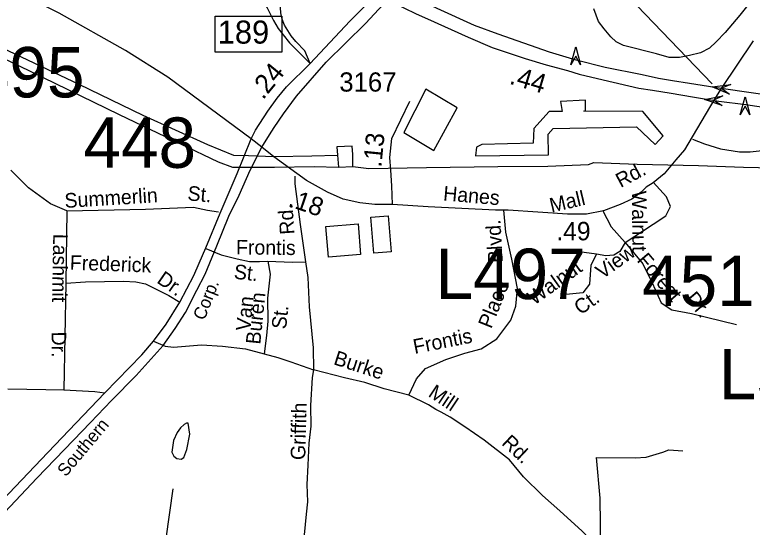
# Model space of a CAD drawing. Extents: x 1547597 to 1699558, y 810033 to 920809.
# Drawn here: x 1611078 to 1615877, y 842085 to 845422 of the extents above; entities that cross this region are included whole.
import ezdxf

# ---------------------------------------------------------------- set-up
doc = ezdxf.new("R2010")
doc.units = 0
for name, color, linetype in [('Exist Cultural Shopping Center Building Footprint', 7, 'Continuous'), ('Exist Cultural Warehouse Building Footprint', 7, 'Continuous'), ('Exist Hydrographic Creek Single Shore', 7, 'Continuous'), ('Exist Hydrographic Misc Water Feature', 7, 'Continuous'), ('Exist Railroad Mainline', 7, 'Continuous'), ('Exist Railroad Mainline Label', 7, 'Continuous'), ('Exist Road Non-System Type 51', 7, 'Continuous'), ('Exist Road Non-System Type 51 Label', 7, 'Continuous'), ('Exist Road Primary Interstate Divided Center Attributed', 7, 'Continuous'), ('Exist Road Primary Interstate Interchange CELL', 7, 'Continuous'), ('Exist Road Primary Interstate Mileage Hundredths English Label', 7, 'Continuous'), ('Exist Road Primary Interstate Ramp 1 Lane Attributed', 7, 'Continuous'), ('Exist Road Primary Interstate Structure Cantilever Sign Attributed CELL', 7, 'Continuous'), ('Exist Road Primary Interstate Structure Cantilever Sign Number Label', 7, 'Continuous'), ('Exist Road Primary US Attributed', 7, 'Continuous'), ('Exist Road Primary US Mileage Hundredths English Label', 7, 'Continuous'), ('Exist Road Primary US UnDivided 4 Lane Attributed', 7, 'Continuous'), ('Exist Road Secondary Mileage Hundredths English Label', 7, 'Continuous'), ('Exist Road Secondary Structure Standard Bridge Attributed CELL', 7, 'Continuous'), ('Exist Road Secondary Structure Standard Bridge Number Label', 7, 'Continuous'), ('Exist Road Secondary Type 51 Label', 7, 'Continuous'), ('Exist Road Secondary Type 51 Number Label', 7, 'Continuous'), ('Exist Road Secondary Type 51 Undivided 4 Lane Attributed', 7, 'Continuous'), ('Exist Utilities Electrical Transmission Line', 7, 'Continuous')]:
    doc.layers.add(name, color=color, linetype=linetype)

msp = doc.modelspace()

# ---------------------------------------------------------------- linework, layer by layer
at = {"layer": 'Exist Cultural Shopping Center Building Footprint'}
for points in [[(1613804.5, 844537.8), (1613955.9, 844814.9), (1613752.9, 844936.8), (1613608.9, 844656)], [(1614075.6, 844503.5), (1614551.8, 844510.9), (1614548.1, 844643.9), (1614581.3, 844680.8), (1615123.9, 844691.9), (1615245.7, 844577.4), (1615297.4, 844632.8), (1615164.5, 844791.6), (1614780.6, 844795.3), (1614791.7, 844799), (1614791.7, 844865.5), (1614629.3, 844858.1), (1614640.4, 844791.6), (1614555.5, 844791.6), (1614455.8, 844680.8), (1614452.1, 844584.8), (1614116.2, 844577.4), (1614083, 844558.9)]]:
    msp.add_lwpolyline(points, close=True, dxfattribs=at)
at = {"layer": 'Exist Cultural Warehouse Building Footprint'}
for points in [[(1613395.1, 844103.8), (1613508.3, 844113.4), (1613528.2, 843878.6), (1613415, 843869)], [(1613103.3, 844043.2), (1613312, 844060.7), (1613328.8, 843860), (1613120.1, 843842.5)]]:
    msp.add_lwpolyline(points, close=True, dxfattribs=at)
at = {"layer": 'Exist Hydrographic Creek Single Shore'}
msp.add_lwpolyline([(1610264.7, 837799.8), (1610317.7, 838048.2), (1610499.7, 838573.1), (1610585.7, 838712.5), (1610788.7, 838951.2), (1610967.7, 839249.6), (1611055.7, 839599.1), (1611062.7, 840147.1), (1611106.7, 840290.7), (1611217.7, 840488.7), (1611420.7, 840737.4), (1611787.7, 841399.5), (1611992.7, 841779.5), (1612062.7, 842011.2), (1612108.7, 842335.1)], dxfattribs=at)
at = {"layer": 'Exist Hydrographic Misc Water Feature'}
msp.add_lwpolyline([(1612197, 842590.4), (1612217.8, 842691.7), (1612207.1, 842762.3), (1612195.7, 842762.4), (1612181.4, 842754.4), (1612156, 842732.8), (1612135.5, 842701.9), (1612112, 842650.4), (1612100.8, 842574), (1612113.1, 842547.1), (1612133.6, 842532.1), (1612161.9, 842527.5), (1612177.9, 842539.3), (1612197, 842590.4)], dxfattribs=at)
at = {"layer": 'Exist Railroad Mainline'}
msp.add_lwpolyline([(1610978.1, 842145.7), (1611221.3, 842404.5), (1611460.1, 842651.2), (1611570.6, 842767.1), (1611707.5, 842909.7), (1611867.9, 843073.9), (1612044.1, 843269), (1612122.8, 843379.8), (1612189.3, 843484.2), (1612262.9, 843628.5), (1612317.9, 843732.3), (1612392.3, 843918.2), (1612470.9, 844110.1), (1612538.3, 844247.5), (1612610.6, 844410.8), (1612686.9, 844559.5), (1612735.8, 844639.1), (1612766.1, 844687.1), (1612827.7, 844776), (1612911.8, 844891.4), (1613105.2, 845114.1), (1613360.2, 845365.3), (1613533.4, 845554.4)], dxfattribs=at)
at = {"layer": 'Exist Road Non-System Type 51'}
for points in [[(1615880, 845527.1), (1615796.4, 845419.6), (1615700.8, 845306), (1615641.1, 845246.3), (1615599.3, 845204.5), (1615539.6, 845174.6), (1615468, 845156.7), (1615402.3, 845144.7), (1615336.6, 845144.7), (1615253, 845168.6), (1615038.1, 845222.4), (1614991.5, 845244.9), (1614956.4, 845277.7), (1614912.7, 845329.9), (1614876.8, 845377.7), (1614847, 845461.4)], [(1611417.8, 844145.8), (1611310.4, 844191.4), (1611167.1, 844295.7), (1611053.1, 844409.7)], [(1612901.6, 844370.7), (1612901.6, 844321.3), (1612935.4, 844056.3), (1612969.1, 843812.7)], [(1615049.6, 843939.4), (1615231.3, 844058.9), (1615314.4, 844113.4), (1615345.6, 844173.2), (1615319.6, 844235.5), (1615231.3, 844331.7)], [(1611417.8, 844145.8), (1611411.3, 843673.3)], [(1611417.8, 844145.8), (1611929, 844155.5), (1612241.5, 844168.6), (1612332.7, 844149), (1612405.1, 844139.4)], [(1613642, 842945.3), (1613692.9, 843052.1), (1613750, 843119.6), (1613882.4, 843176.8), (1614007, 843218.4), (1614113.5, 843247), (1614214.7, 843311.9), (1614305.6, 843434), (1614339.3, 843525), (1614349.7, 843639.3), (1614312.3, 843831.5), (1614272.8, 844005.5), (1614260.9, 844149.8)], [(1614901.6, 844149.8), (1614958.7, 844040.7), (1615049.6, 843939.4)], [(1612321.4, 843899.1), (1612422.1, 843859), (1612525.6, 843831.6), (1612605.3, 843814.6), (1612671.3, 843815.7), (1612725.3, 843817.9)], [(1615049.6, 843939.4), (1615015.6, 843880.4), (1614976.7, 843857), (1614924.8, 843851.8), (1614862.4, 843862.2)], [(1615049.6, 843939.4), (1615163.8, 843799.1), (1615226.1, 843676.9), (1615283.2, 843547), (1615353.3, 843500.3), (1615480.6, 843476.9), (1615773.9, 843404.1)], [(1614862.4, 843862.2), (1614826.1, 843792), (1614818.3, 843667.3), (1614774.2, 843610.2), (1614644.4, 843597.2)], [(1614862.4, 843862.2), (1614670.3, 843888.2)], [(1612725.3, 843817.9), (1612739.2, 843733.3), (1612723.2, 843575.5), (1612724.8, 843427.3), (1612715.5, 843333.5), (1612700.3, 843214.1)], [(1612725.3, 843817.9), (1612883.4, 843810.1), (1612969.1, 843812.7)], [(1612969.1, 843812.7), (1612984.7, 843711.3), (1612994.2, 843519.4), (1613010.6, 843342.5), (1613019.5, 843253.5), (1613021.1, 843109.6)], [(1611411.3, 843673.3), (1611398.3, 842979.3)], [(1611411.3, 843673.3), (1611538.3, 843683.1), (1611786.2, 843687.7), (1611867.1, 843682.4), (1611929, 843670), (1612081.2, 843594.7), (1612152.3, 843550.8)], [(1611981.3, 843297), (1612057, 843263.7), (1612112.2, 843256.9), (1612293.7, 843273.6), (1612430.2, 843263.2), (1612579.9, 843247.4), (1612700.3, 843214.1)], [(1612700.3, 843214.1), (1612790, 843191.1), (1612875.7, 843161.6), (1613021.1, 843109.6)], [(1613021.1, 843109.6), (1613013, 843059.7), (1613002.7, 842878), (1613004.9, 842742.1), (1612992.7, 842632.7), (1612985, 842489.8), (1612979.8, 842362.5), (1612982, 842251), (1612975, 842169.1), (1612961.6, 842036.5), (1612940.8, 841929.9), (1612925.7, 841785.4), (1612924.4, 841679.4), (1612917.5, 841571.4), (1612933.1, 841428.5)], [(1613642, 842945.3), (1613482.7, 842986), (1613355.5, 843027.8), (1613223.6, 843057.6), (1613021.1, 843109.6)], [(1611033.6, 842985.8), (1611281.1, 842982.5), (1611398.3, 842979.3)], [(1611398.3, 842979.3), (1611600.1, 842969.5), (1611665.1, 842960)], [(1614891.2, 841940.8), (1614863.4, 841961.2), (1614769.2, 842059.9), (1614625.1, 842191.6), (1614510.9, 842292.5), (1614387.7, 842413.5), (1614297, 842524), (1614132.4, 842652.6), (1614006.6, 842738.2), (1613911.6, 842801.6), (1613852.4, 842834.2), (1613818.8, 842852.2), (1613769.5, 842881.3), (1613642, 842945.3)], [(1614864.3, 842538.4), (1615115.2, 842536.2), (1615186.9, 842540.7), (1615294.5, 842574.3), (1615334.8, 842590), (1615424.4, 842583.3)], [(1614891.2, 841940.8), (1614886.7, 842273.9), (1614864.3, 842538.4)]]:
    msp.add_lwpolyline(points, dxfattribs=at)
at = {"layer": 'Exist Road Primary Interstate Divided Center Attributed'}
for points in [[(1615674.2, 844941.3), (1615468.8, 844975.5), (1615358.3, 844992.1), (1615266.4, 845007.8), (1615160.1, 845030.3), (1614920.3, 845079.2), (1614730.6, 845127.1), (1614556.5, 845177.9), (1614224, 845294.8), (1614068.6, 845352.5), (1613826, 845463.2), (1613747.9, 845499), (1613594.6, 845576.1)], [(1613528.9, 845506.6), (1613691, 845427.3), (1613762.7, 845395.6), (1614028.5, 845276.2), (1614184.5, 845209.9), (1614400, 845137.4), (1614536, 845096.8), (1614674.8, 845059.1), (1614750.1, 845035.7), (1614906.7, 844998.1), (1615139.1, 844943.8), (1615227.3, 844930.5), (1615348.5, 844911), (1615487, 844886.8), (1615659.3, 844859.6)], [(1617306.2, 844700.8), (1616245.1, 844859.2), (1615674.2, 844941.3)], [(1615659.3, 844859.6), (1615835.5, 844837.2), (1616248.6, 844775.5), (1616301.5, 844765.3), (1616432.9, 844743.1), (1616536, 844723.6), (1616611.1, 844708.2), (1616722.1, 844687.7), (1616946.2, 844649.4), (1617077.1, 844628)]]:
    msp.add_lwpolyline(points, dxfattribs=at)
at = {"layer": 'Exist Road Primary Interstate Interchange CELL'}
msp.add_lwpolyline([(1612381.6, 845412.6), (1612816.5, 845412.6), (1612816.5, 845179.3), (1612381.6, 845179.3)], close=True, dxfattribs=at)
at = {"layer": 'Exist Road Primary Interstate Ramp 1 Lane Attributed'}
for points in [[(1612061.9, 846181.6), (1612234.4, 846078.3), (1612341.2, 846005.6), (1612406.5, 845952.2), (1612462.9, 845894.3), (1612516.3, 845833.5), (1612555.1, 845785.2), (1612589.6, 845732.2), (1612618.3, 845681.1), (1612649.9, 845622.6), (1612683.3, 845541.2), (1612721, 845466.3), (1612762.6, 845384.7), (1612792.7, 845333.5), (1612825.4, 845291.9), (1612866.8, 845240), (1613000.8, 845105.6)], [(1613000.8, 845105.6), (1612965.6, 845188.2), (1612906.9, 845248.8), (1612877.6, 845285), (1612834.5, 845353.5), (1612817.9, 845392.6), (1612810.1, 845433.6), (1612808.1, 845467.9), (1612813, 845517.7), (1612829.6, 845556.8), (1612842.4, 845582.3), (1612866.7, 845612.5), (1612889.7, 845632), (1612918.4, 845651.5), (1612947.2, 845662.6), (1612984.5, 845671), (1613042, 845679.4), (1613061.2, 845677.7), (1613196.9, 845657.1)], [(1615487, 844610.9), (1615565.7, 844580.6), (1615670.9, 844548.6), (1615794.3, 844530.3), (1615862.9, 844530.3), (1615922.4, 844534.9), (1615986.4, 844548.6), (1616059.6, 844566.9), (1616151, 844594.4), (1616279.1, 844631), (1616375.1, 844649.3), (1616471.2, 844663), (1616585.5, 844667.6), (1616727.3, 844663), (1617077.1, 844628)]]:
    msp.add_lwpolyline(points, dxfattribs=at)
at = {"layer": 'Exist Road Primary Interstate Structure Cantilever Sign Attributed CELL'}
for points in [[(1614696.4, 845095.2), (1614727.9, 845213), (1614759.5, 845095.2), (1614727.9, 845152)], [(1615798.4, 844769.4), (1615830, 844887.1), (1615861.5, 844769.4), (1615830, 844826.2)]]:
    msp.add_lwpolyline(points, close=True, dxfattribs=at)
at = {"layer": 'Exist Road Primary US Attributed'}
for points in [[(1613000.8, 845105.6), (1613259.5, 845381.3), (1613322.1, 845444.2), (1613426.3, 845548.4)], [(1612615.5, 844613.7), (1612644.8, 844671.4), (1612724.1, 844794.8), (1612786.2, 844878), (1612847.2, 844952.5), (1613000.8, 845105.6)]]:
    msp.add_lwpolyline(points, dxfattribs=at)
at = {"layer": 'Exist Road Primary US UnDivided 4 Lane Attributed'}
msp.add_lwpolyline([(1610765.7, 842018.3), (1611039.6, 842305.3), (1611293, 842570.5), (1611479, 842763.7), (1611665.1, 842960), (1611904.2, 843207.9), (1611981.3, 843297), (1612064.5, 843406.7), (1612152.3, 843550.8), (1612243.8, 843723.3), (1612277.8, 843803.4), (1612321, 843903.3), (1612414.8, 844129.5), (1612524.6, 844389.3), (1612615.5, 844613.7)], dxfattribs=at)
at = {"layer": 'Exist Road Secondary Mileage Hundredths English Label'}
msp.add_line((1615615, 844972.1), (1615125.7, 845482.1), dxfattribs=at)
at = {"layer": 'Exist Road Secondary Structure Standard Bridge Attributed CELL'}
for points in [[(1615728.9, 844905.9), (1615616.5, 844953.2), (1615737.5, 844968.4), (1615676.9, 844944.9)], [(1615681.6, 844831.7), (1615565.8, 844869.6), (1615685.1, 844894.7), (1615626.6, 844866.3)]]:
    msp.add_lwpolyline(points, close=True, dxfattribs=at)
at = {"layer": 'Exist Road Secondary Type 51 Undivided 4 Lane Attributed'}
for points in [[(1612615.5, 844613.7), (1612074.7, 845015.1), (1611799, 845190.3), (1611366.8, 845431.8), (1610467.7, 845880.2), (1610085.9, 846044.7), (1609831.3, 846103.1), (1609619.1, 846113.7), (1609343.4, 846097.7), (1607863.6, 846103.1), (1607386.9, 846148.3), (1607003.8, 846236.7), (1606952.2, 846249.5), (1606830.6, 846307.8), (1606684, 846415.4), (1606544.1, 846528.1)], [(1615882.4, 845253.2), (1615674.2, 844941.3)], [(1615674.2, 844941.3), (1615626.6, 844866.3)], [(1615626.6, 844866.3), (1615436.3, 844541.6), (1615379.7, 844477.4), (1615304.3, 844386.8), (1615232.6, 844326.5), (1615187.4, 844300), (1615153.4, 844266.1), (1615093.1, 844220.8), (1615017.6, 844186.8), (1614908.2, 844145.3), (1614798.9, 844122.6), (1614674.4, 844122.6), (1614289.6, 844150), (1614205.8, 844149.4), (1613768.4, 844170.7), (1613535, 844186.8)], [(1613535, 844186.8), (1613531.6, 844307.3), (1613525.4, 844409.6), (1613519.1, 844493.1), (1613531.6, 844616.2), (1613648.4, 844858.4)], [(1612686.9, 844559.5), (1612615.5, 844613.7)], [(1613535, 844186.8), (1613421.6, 844186.7), (1613322.6, 844196.4), (1613215.8, 844222), (1613113.2, 844266), (1612976.3, 844343.8), (1612763.1, 844495.9), (1612686.9, 844559.5)]]:
    msp.add_lwpolyline(points, dxfattribs=at)
at = {"layer": 'Exist Utilities Electrical Transmission Line'}
for p, q in [((1613179, 844508.2), (1613183.8, 844430)), ((1613277.8, 844434.7), (1613277.2, 844512.4)), ((1613183.8, 844430), (1613277.8, 844434.7))]:
    msp.add_line(p, q, dxfattribs=at)
for points in [[(1610757.1, 845257.1), (1611173.7, 845056.7), (1611758.6, 844771.9), (1612157.2, 844581.9), (1612401.1, 844464.1), (1612494.4, 844428.8), (1612768.2, 844430.5), (1613026.1, 844434.6), (1613183.8, 844430)], [(1610952.6, 845226.1), (1611495.9, 844970), (1611912.4, 844767.6), (1612333, 844577.2), (1612501.7, 844508.5), (1612599.7, 844505.1), (1612765.2, 844498.6), (1613011.2, 844502.8), (1613179, 844508.2)], [(1613277.2, 844512.4), (1613273.3, 844567.3), (1613173.9, 844562.1), (1613179, 844508.2)], [(1613277.8, 844434.7), (1613381.6, 844421), (1613757.3, 844427.2), (1614220.9, 844434.2), (1614546.7, 844437), (1614810.5, 844447.1), (1614846.8, 844460.5), (1615128.3, 844448.2), (1615527.7, 844439.9), (1615819.2, 844429.4), (1616112.9, 844423)]]:
    msp.add_lwpolyline(points, dxfattribs=at)

# ---------------------------------------------------------------- texts
at = {"layer": 'Exist Railroad Mainline Label'}
for s, rotation, p in [('Corp.', 68.6861, (1612312, 843427.5)), ('Southern', 50.0264, (1611410.4, 842408.8))]:
    msp.add_text(s, height=82.02, rotation=rotation, dxfattribs=at).set_placement(p)
at = {"layer": 'Exist Road Non-System Type 51 Label'}
for s, rotation, p in [('Summerlin', 3.4679, (1611405.1, 844164)), ('St.', 354.8615, (1612199.7, 844213.9)), ('Walnut', 270.5797, (1615093.2, 844275.7)), ('Rd.', 94.0375, (1612899.3, 843993.8)), ('Blvd.', 93.3677, (1614254.2, 843808.6)), ('Lashmit', 268.9633, (1611329.1, 843996.2)), ('Frontis', 359.3732, (1612517.5, 843861.5)), ('View', 35.5025, (1614900.9, 843697.7)), ('Frederick', 357.9779, (1611435.6, 843762)), ('Forest', 310.2822, (1615121.8, 843821)), ('Walnut', 35.5025, (1614457.6, 843527.5)), ('St.', 353.8856, (1612500.9, 843703.5)), ('Dr.', 325.3842, (1611996.6, 843681.2)), ('Place', 68.1429, (1614178, 843373)), ('Dr.', 310.2822, (1615436.6, 843569.4)), ('Van', 84.335, (1612611, 843359.7)), ('Buren', 84.2065, (1612675.6, 843272.4)), ('Ct.', 35.5025, (1614760, 843464)), ('St.', 84.087, (1612843.5, 843371.5)), ('Frontis', 11.1772, (1613680.2, 843213.1)), ('Dr.', 270.2185, (1611318.2, 843358.9)), ('Burke', 342.0226, (1613146.7, 843147.2)), ('Mill', 326.2885, (1613762.2, 842941.1)), ('Griffith', 88.4852, (1612967.8, 842521.4)), ('Rd.', 316.8411, (1614240.8, 842627.1))]:
    msp.add_text(s, height=95, rotation=rotation, dxfattribs=at).set_placement(p)
at = {"layer": 'Exist Road Primary Interstate Interchange CELL'}
msp.add_text('189', height=150, dxfattribs=at).set_placement((1612399.1, 845234.2))
at = {"layer": 'Exist Road Primary Interstate Mileage Hundredths English Label'}
msp.add_text('.44', height=125, rotation=343.3764, dxfattribs=at).set_placement((1614290.7, 844974.3))
at = {"layer": 'Exist Road Primary Interstate Structure Cantilever Sign Number Label'}
for s, p in [('L495', (1610556, 844883.8)), ('L497', (1613816.4, 843570.8)), ('L500', (1615659.2, 842918))]:
    msp.add_text(s, height=328.08, dxfattribs=at).set_placement(p)
at = {"layer": 'Exist Road Primary US Mileage Hundredths English Label'}
msp.add_text('.24', height=125, rotation=50.6822, dxfattribs=at).set_placement((1612693.7, 844863.7))
at = {"layer": 'Exist Road Secondary Mileage Hundredths English Label'}
for s, rotation, p in [('.13', 84.1982, (1613462.8, 844425.4)), ('.18', 341.1859, (1612850.8, 844177.7))]:
    msp.add_text(s, height=120, rotation=rotation, dxfattribs=at).set_placement(p)
msp.add_text('.49', height=120, dxfattribs=at).set_placement((1614601.7, 843953.4))
at = {"layer": 'Exist Road Secondary Structure Standard Bridge Number Label'}
for s, p in [('448', (1611525.8, 844425.3)), ('451', (1615160.2, 843524.9))]:
    msp.add_text(s, height=328.08, dxfattribs=at).set_placement(p)
at = {"layer": 'Exist Road Secondary Type 51 Label'}
for s, rotation, p in [('Rd.', 28.1406, (1615020.4, 844293.1)), ('Hanes', 355.0862, (1613863.2, 844213.3)), ('Mall', 13.3493, (1614570.3, 844132.4))]:
    msp.add_text(s, height=95, rotation=rotation, dxfattribs=at).set_placement(p)
at = {"layer": 'Exist Road Secondary Type 51 Number Label'}
msp.add_text('3167', height=125, dxfattribs=at).set_placement((1613190.1, 844921.7))

doc.saveas('drawing.dxf')
